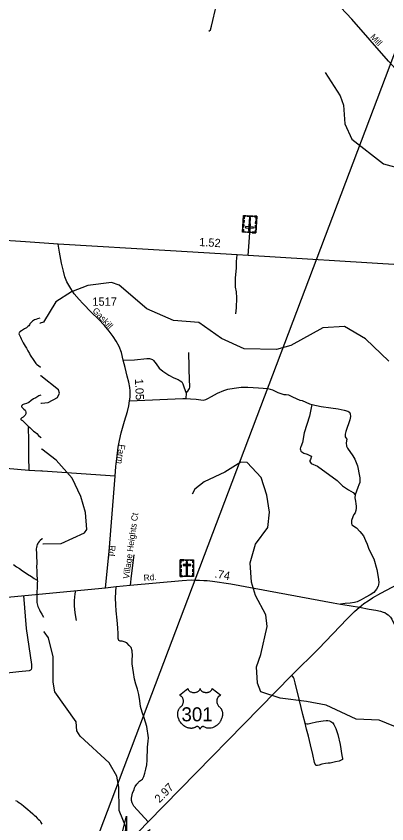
# Model space of a CAD drawing. Extents: x 2220236 to 2384410, y 720751 to 894131.
# Drawn here: x 2368989 to 2374613, y 851685 to 863933 of the extents above; entities that cross this region are included whole.
import ezdxf

# ---------------------------------------------------------------- set-up
doc = ezdxf.new("R2010")
doc.units = 0
doc.layers.add('Default', color=7, linetype='Continuous')

msp = doc.modelspace()

# ---------------------------------------------------------------- linework, layer by layer
at = {"layer": 'Default'}
for p, q in [((2369473, 849503), (2376055, 866870)), ((2372511, 860306), (2372546, 860783)), ((2369356, 859276), (2369350, 859274)), ((2369366, 858480), (2369359, 858486)), ((2371567, 858214), (2371564, 858137)), ((2369365, 858065), (2369372, 858066)), ((2369182, 857045), (2368840, 857073)), ((2369415, 854595), (2369408, 854604))]:
    msp.add_line(p, q, dxfattribs=at)
for points in [[(2375165, 862676), (2374640, 863252), (2374081, 863889), (2373402, 864612), (2372912, 865149), (2372509, 865600), (2371964, 866197), (2371718, 866467), (2371587, 866612), (2371539, 866668), (2371520, 866697), (2371501, 866759)], [(2371913, 863704), (2371940, 863728), (2371952, 863782), (2371971, 863869), (2372010, 864018), (2372027, 864101), (2372046, 864233), (2372055, 864296), (2372067, 864347), (2372082, 864371), (2372104, 864401), (2372164, 864465), (2372239, 864533), (2372912, 865149)], [(2373675, 863080), (2373905, 862725), (2373956, 862583), (2373977, 862301), (2374080, 862069), (2374560, 861692), (2374861, 861612), (2375235, 861657), (2375769, 861616), (2376035, 861627), (2376359, 861690), (2376508, 861791), (2376771, 862077), (2376920, 862146), (2377269, 862226), (2377483, 862422), (2377577, 862823), (2377663, 863240), (2377704, 863914), (2377798, 864424)], [(2369627, 860478), (2369131, 860512), (2368665, 860539)], [(2370346, 855265), (2370400, 855813), (2370494, 856959), (2370504, 857103), (2370520, 857264), (2370535, 857399), (2370556, 857499), (2370584, 857617), (2370635, 857794), (2370677, 857938), (2370697, 858023), (2370708, 858099), (2370718, 858158), (2370720, 858250), (2370713, 858302), (2370697, 858381), (2370674, 858476), (2370642, 858605), (2370612, 858715), (2370586, 858835), (2370550, 858925), (2370507, 859007), (2370461, 859076), (2370400, 859158), (2370329, 859243), (2370235, 859341), (2370135, 859438), (2369999, 859574), (2369943, 859637), (2369871, 859724), (2369820, 859804), (2369759, 859906), (2369728, 859978), (2369706, 860066), (2369678, 860186), (2369648, 860355), (2369627, 860478)], [(2379421, 859313), (2379098, 859394), (2378949, 859437), (2378678, 859510), (2378384, 859577), (2378261, 859612), (2377817, 859727), (2377535, 859798), (2377273, 859869), (2376927, 859956), (2376825, 859984), (2376730, 860009), (2376615, 860037), (2376552, 860051), (2376441, 860062), (2376243, 860078), (2375622, 860111), (2374798, 860163), (2372511, 860306), (2372344, 860312), (2371333, 860373), (2369627, 860478)], [(2372321, 859418), (2372333, 859511), (2372339, 859664), (2372330, 859752), (2372317, 859822), (2372319, 859866), (2372319, 859905), (2372319, 859958), (2372330, 860118), (2372333, 860211), (2372344, 860312)], [(2374641, 858701), (2374287, 859038), (2373968, 859225), (2373643, 859205), (2373155, 858939), (2372939, 858878), (2372448, 858887), (2372104, 859044), (2371759, 859289), (2371376, 859316), (2370973, 859493), (2370552, 859853), (2370435, 859894), (2370077, 859847), (2369829, 859755), (2369589, 859601), (2369402, 859291), (2369356, 859276)], [(2369348, 859355), (2369315, 859345), (2369287, 859334), (2369267, 859326), (2369251, 859316), (2369237, 859308), (2369226, 859298), (2369218, 859289), (2369208, 859277), (2369197, 859265), (2369190, 859251), (2369182, 859237), (2369169, 859225), (2369145, 859208), (2369117, 859190), (2369073, 859162), (2369047, 859144), (2369039, 859137), (2369035, 859133), (2369034, 859129), (2369032, 859118), (2369040, 859097), (2369054, 859065), (2369067, 859038), (2369081, 859008), (2369095, 858980), (2369110, 858956), (2369126, 858930), (2369148, 858897), (2369169, 858860), (2369191, 858817), (2369204, 858793), (2369224, 858764), (2369240, 858740), (2369258, 858714), (2369268, 858698), (2369279, 858680), (2369289, 858666), (2369305, 858650), (2369327, 858637), (2369357, 858611)], [(2371567, 858214), (2371593, 858247), (2371608, 858270), (2371618, 858289), (2371622, 858306), (2371622, 858327), (2371622, 858349), (2371617, 858393), (2371610, 858833)], [(2370612, 858715), (2370783, 858724), (2370972, 858744), (2371010, 858744), (2371056, 858729), (2371074, 858711), (2371115, 858660), (2371161, 858596), (2371215, 858552), (2371261, 858517), (2371304, 858488), (2371381, 858447), (2371445, 858422), (2371463, 858412), (2371476, 858403), (2371501, 858388), (2371518, 858357), (2371533, 858313), (2371554, 858255), (2371567, 858214)], [(2369649, 858218), (2369632, 858266), (2369366, 858480)], [(2369372, 858066), (2369476, 858073), (2369617, 858151), (2369649, 858218)], [(2371564, 858137), (2371632, 858131), (2371719, 858124), (2371791, 858113), (2371825, 858112), (2371845, 858115), (2371867, 858120), (2371896, 858136), (2371954, 858168), (2372043, 858214), (2372142, 858259), (2372200, 858279), (2372299, 858291), (2372403, 858306), (2372504, 858309), (2372664, 858295), (2372809, 858289), (2372876, 858266), (2372959, 858224), (2373048, 858198), (2373086, 858198), (2373122, 858190), (2373180, 858161), (2373294, 858112), (2373327, 858103), (2373438, 858052), (2373474, 858046)], [(2369363, 858188), (2369335, 858175), (2369289, 858147), (2369255, 858128), (2369218, 858105), (2369180, 858076), (2369144, 858060), (2369113, 858048), (2369094, 858042), (2369087, 858037), (2369077, 858028), (2369075, 858024), (2369073, 858018), (2369071, 858014), (2369077, 858003), (2369085, 857994), (2369107, 857976), (2369126, 857960), (2369132, 857946), (2369136, 857930), (2369138, 857915), (2369136, 857904), (2369132, 857892), (2369126, 857880), (2369118, 857872), (2369097, 857854), (2369075, 857840), (2369067, 857834), (2369063, 857827), (2369061, 857821), (2369063, 857816), (2369067, 857812), (2369086, 857802), (2369102, 857784), (2369126, 857760), (2369152, 857737), (2369172, 857718), (2369197, 857695), (2369221, 857669), (2369253, 857640), (2369278, 857626), (2369302, 857604), (2369330, 857575), (2369358, 857549), (2369371, 857537)], [(2370708, 858099), (2371516, 858133), (2371564, 858137)], [(2373474, 858046), (2373439, 857868), (2373358, 857616), (2373332, 857466), (2373309, 857402), (2373301, 857392), (2373300, 857372), (2373302, 857356), (2373310, 857336), (2373354, 857307), (2373406, 857291), (2373457, 857268), (2373469, 857260), (2373453, 857208), (2373446, 857196), (2373446, 857182), (2373466, 857152), (2373563, 857111), (2373858, 856891), (2373941, 856810), (2374033, 856750), (2374104, 856709), (2374133, 856677)], [(2373474, 858046), (2373617, 858014), (2373765, 857992), (2373875, 857979), (2373965, 857960), (2374022, 857941), (2374038, 857934), (2374048, 857926), (2374058, 857904), (2374059, 857864), (2374051, 857810), (2373990, 857633), (2373980, 857593), (2373983, 857553), (2373991, 857539), (2374007, 857519), (2373996, 857461), (2374003, 857411), (2374017, 857383), (2374097, 857268), (2374129, 857217), (2374167, 857115), (2374197, 856960), (2374203, 856932), (2374203, 856906), (2374202, 856884), (2374204, 856862), (2374190, 856826), (2374171, 856785), (2374133, 856677)], [(2369171, 857697), (2369177, 857503), (2369178, 857249), (2369182, 857045)], [(2369381, 857366), (2369374, 857371)], [(2369970, 856649), (2369841, 856929), (2369596, 857201), (2369381, 857366)], [(2374857, 853113), (2374497, 853259), (2374147, 853271), (2373694, 853483), (2373394, 853543), (2372993, 853589), (2372700, 853685), (2372649, 853817), (2372637, 854066), (2372701, 854253), (2372795, 854677), (2372776, 854853), (2372622, 855149), (2372561, 855350), (2372541, 855641), (2372620, 855924), (2372809, 856177), (2372831, 856411), (2372794, 856669), (2372707, 856935), (2372496, 857166), (2372396, 857172), (2372156, 857017), (2371841, 856873), (2371701, 856762), (2371661, 856685)], [(2370494, 856959), (2369390, 857035), (2369377, 857036), (2369364, 857034), (2369182, 857045)], [(2369398, 855933), (2369671, 855934), (2370027, 856100), (2370060, 856150), (2370040, 856405), (2369970, 856649)], [(2374133, 856677), (2374127, 856627), (2374138, 856579), (2374140, 856537), (2374147, 856501), (2374147, 856473), (2374144, 856437), (2374130, 856403), (2374112, 856377), (2374099, 856343), (2374079, 856287), (2374076, 856241), (2374084, 856218), (2374153, 856173), (2374205, 856121), (2374259, 856054), (2374291, 855983), (2374313, 855924), (2374342, 855853), (2374413, 855706), (2374462, 855541), (2374481, 855425), (2374489, 855352), (2374488, 855311), (2374479, 855287), (2374458, 855246), (2374415, 855195), (2374360, 855158), (2374292, 855122), (2374221, 855082), (2374162, 855053), (2374122, 855041), (2374056, 855033), (2373979, 855025), (2373910, 855016)], [(2374200, 854971), (2374229, 854996), (2374266, 855025), (2374327, 855067), (2374395, 855112), (2374522, 855185), (2375101, 855490), (2375479, 855690), (2375933, 855929), (2376182, 856061), (2376477, 856216), (2376833, 856402), (2376942, 856459), (2377073, 856529), (2377260, 856629)], [(2369390, 856011), (2369385, 856007), (2369355, 855983), (2369338, 855967), (2369324, 855948), (2369316, 855935), (2369308, 855919), (2369302, 855902), (2369297, 855878), (2369293, 855857), (2369293, 855839), (2369296, 855796), (2369298, 855762), (2369298, 855718), (2369301, 855676), (2369305, 855631), (2369300, 855588), (2369300, 855575), (2369305, 855532), (2369305, 855518), (2369301, 855472), (2369302, 855445), (2369306, 855410), (2369310, 855380)], [(2369392, 855931), (2369398, 855933)], [(2370777, 855763), (2370761, 855645), (2370736, 855448), (2370718, 855304)], [(2368950, 855618), (2368994, 855584), (2369038, 855555), (2369087, 855524), (2369125, 855499), (2369163, 855472), (2369220, 855434), (2369264, 855406), (2369298, 855384), (2369310, 855380)], [(2369310, 855380), (2369311, 855371), (2369310, 855334), (2369310, 855292), (2369308, 855257), (2369305, 855208), (2369301, 855168), (2369302, 855128), (2369304, 855096), (2369302, 855060), (2369302, 855042), (2369306, 855023), (2369311, 855001), (2369317, 854980), (2369327, 854959), (2369342, 854933), (2369356, 854906), (2369381, 854863), (2369405, 854821)], [(2370346, 855265), (2370508, 855284), (2370718, 855304), (2371506, 855377), (2371646, 855386), (2371713, 855382), (2371769, 855379), (2371838, 855376), (2371887, 855374), (2371966, 855366), (2372245, 855325), (2373801, 855036), (2373910, 855016), (2373946, 855009), (2374200, 854971)], [(2365466, 854372), (2365575, 854469), (2365675, 854569), (2365761, 854645), (2365874, 854736), (2365958, 854791), (2366117, 854852), (2366179, 854864), (2366886, 854934), (2370346, 855265)], [(2370994, 851718), (2370776, 851952), (2370749, 852005), (2370741, 852039), (2370738, 852073), (2370755, 852151), (2370779, 852204), (2370784, 852232), (2370794, 852252), (2370822, 852286), (2370863, 852333), (2370905, 852365), (2370926, 852404), (2370943, 852456), (2370959, 852516), (2370972, 852580), (2370977, 852650), (2370980, 852848), (2370993, 852938), (2370998, 852990), (2370974, 853162), (2370930, 853293), (2370903, 853381), (2370874, 853463), (2370865, 853552), (2370849, 853648), (2370830, 853728), (2370806, 853804), (2370787, 853881), (2370769, 853979), (2370749, 854113), (2370748, 854177), (2370754, 854231), (2370749, 854307), (2370732, 854357), (2370704, 854392), (2370667, 854430), (2370629, 854445), (2370599, 854453), (2370567, 854456), (2370547, 854468), (2370540, 854479), (2370539, 854496), (2370539, 854568), (2370534, 854657), (2370521, 854775), (2370508, 854913), (2370503, 855005), (2370498, 855113), (2370508, 855284)], [(2369100, 855148), (2369143, 854649), (2369222, 854102), (2369224, 854044), (2369217, 854028), (2369207, 854016), (2369185, 854008), (2369029, 853988), (2368758, 853959), (2368450, 853919), (2368103, 853877)], [(2369907, 854767), (2369888, 854855), (2369879, 854929), (2369876, 854995), (2369877, 855073), (2369884, 855173), (2369893, 855222)], [(2369853, 849624), (2369862, 849883), (2369868, 850044), (2369892, 850229), (2369912, 850341), (2369943, 850441), (2370011, 850595), (2370060, 850693), (2370086, 850747), (2370129, 850807), (2370212, 850914), (2370298, 850999), (2370994, 851718), (2373171, 853938), (2373177, 853943), (2373574, 854341), (2374009, 854794), (2374121, 854905), (2374200, 854971)], [(2374200, 854971), (2374343, 854942), (2374448, 854924), (2374517, 854909), (2374557, 854897), (2374582, 854888), (2374609, 854871), (2374631, 854857), (2374642, 854844), (2374667, 854819), (2374691, 854788), (2374731, 854701), (2374759, 854651)], [(2370598, 851420), (2370650, 851550), (2370653, 851641), (2370550, 851890), (2370545, 852241), (2370518, 852407), (2370399, 852612), (2369960, 853015), (2369909, 853098), (2369899, 853232), (2369576, 853685), (2369549, 853835), (2369552, 854219), (2369482, 854508), (2369415, 854595)], [(2373374, 853213), (2373340, 853345), (2373289, 853555), (2373224, 853825), (2373206, 853883), (2373195, 853905), (2373186, 853918), (2373171, 853938)], [(2373374, 853213), (2373381, 853206), (2373399, 853204), (2373421, 853202), (2373459, 853211), (2373544, 853233), (2373649, 853249), (2373691, 853255), (2373720, 853253), (2373743, 853249), (2373763, 853238), (2373778, 853229), (2373791, 853218), (2373807, 853193), (2373839, 853133), (2373868, 853039), (2373903, 852888), (2373932, 852722), (2373941, 852675), (2373939, 852662), (2373932, 852655), (2373912, 852647), (2373890, 852637), (2373836, 852624), (2373753, 852604), (2373724, 852604), (2373680, 852598), (2373629, 852588), (2373586, 852575), (2373559, 852571), (2373535, 852568), (2373517, 852615), (2373492, 852738), (2373457, 852885), (2373423, 853017), (2373396, 853119), (2373374, 853213)], [(2368979, 852040), (2369003, 852028), (2369017, 852021), (2369039, 852005), (2369069, 851983), (2369104, 851954), (2369136, 851926), (2369166, 851905), (2369203, 851873), (2369243, 851836), (2369265, 851818), (2369283, 851800), (2369310, 851774), (2369326, 851758), (2369346, 851741), (2369356, 851729), (2369358, 851723), (2369365, 851705), (2369379, 851679)]]:
    msp.add_lwpolyline(points, dxfattribs=at)
for points in [[(2372623, 860645), (2372424, 860658), (2372440, 860912), (2372639, 860899)], [(2372473, 860910), (2372473, 860898), (2372451, 860900), (2372448, 860859), (2372437, 860860), (2372440, 860912)], [(2372581, 860891), (2372496, 860897), (2372497, 860908), (2372582, 860903)], [(2372606, 860901), (2372605, 860890), (2372627, 860889), (2372625, 860848), (2372636, 860847), (2372639, 860899)], [(2372443, 860773), (2372440, 860730), (2372429, 860731), (2372432, 860774)], [(2372447, 860839), (2372444, 860796), (2372433, 860796), (2372436, 860840)], [(2372516, 860681), (2372535, 860680), (2372547, 860882), (2372529, 860884)], [(2372635, 860830), (2372632, 860786), (2372621, 860787), (2372623, 860830)], [(2372427, 860701), (2372438, 860700), (2372436, 860668), (2372477, 860665), (2372476, 860654), (2372424, 860658)], [(2372587, 860716), (2372588, 860734), (2372470, 860742), (2372469, 860723)], [(2372549, 860650), (2372498, 860653), (2372498, 860664), (2372550, 860661)], [(2372626, 860688), (2372615, 860689), (2372613, 860657), (2372572, 860660), (2372571, 860648), (2372623, 860645)], [(2372630, 860762), (2372628, 860719), (2372616, 860720), (2372619, 860763)], [(2371480, 855688), (2371679, 855688), (2371679, 855434), (2371480, 855434)], [(2371480, 855645), (2371492, 855645), (2371492, 855677), (2371532, 855677), (2371532, 855688), (2371480, 855688)], [(2371554, 855688), (2371606, 855688), (2371606, 855677), (2371554, 855677)], [(2371589, 855659), (2371571, 855659), (2371571, 855456), (2371589, 855456)], [(2371680, 855645), (2371668, 855645), (2371668, 855677), (2371628, 855677), (2371628, 855688), (2371680, 855688)], [(2371480, 855571), (2371480, 855614), (2371492, 855614), (2371492, 855571)], [(2371480, 855504), (2371480, 855547), (2371492, 855547), (2371492, 855504)], [(2371521, 855620), (2371521, 855602), (2371639, 855602), (2371639, 855620)], [(2371668, 855572), (2371668, 855615), (2371679, 855615), (2371679, 855572)], [(2371668, 855506), (2371668, 855549), (2371679, 855549), (2371679, 855506)], [(2371513, 855434), (2371513, 855445), (2371491, 855445), (2371491, 855486), (2371480, 855486), (2371480, 855434)], [(2371538, 855445), (2371623, 855445), (2371623, 855434), (2371538, 855434)], [(2371646, 855434), (2371646, 855445), (2371668, 855445), (2371668, 855486), (2371679, 855486), (2371679, 855434)], [(2371596, 853739), (2371596, 853734), (2371597, 853728), (2371598, 853724), (2371601, 853718), (2371606, 853711), (2371613, 853703), (2371621, 853697), (2371626, 853694), (2371635, 853689), (2371645, 853685), (2371656, 853682), (2371667, 853679), (2371679, 853678), (2371692, 853678), (2371705, 853679), (2371719, 853682), (2371726, 853683), (2371734, 853686), (2371741, 853689), (2371748, 853693), (2371755, 853697), (2371759, 853700), (2371766, 853707), (2371772, 853714), (2371774, 853718), (2371776, 853721), (2371779, 853729), (2371779, 853732), (2371780, 853739), (2371780, 853733), (2371781, 853730), (2371782, 853726), (2371783, 853722), (2371786, 853717), (2371789, 853712), (2371795, 853705), (2371799, 853702), (2371802, 853699), (2371811, 853693), (2371821, 853688), (2371826, 853686), (2371831, 853684), (2371837, 853682), (2371844, 853681), (2371851, 853680), (2371858, 853679), (2371865, 853678), (2371870, 853678), (2371877, 853678), (2371884, 853678), (2371890, 853679), (2371898, 853680), (2371904, 853682), (2371911, 853684), (2371918, 853686), (2371924, 853689), (2371932, 853693), (2371939, 853697), (2371944, 853701), (2371949, 853706), (2371955, 853712), (2371958, 853717), (2371960, 853721), (2371962, 853726), (2371963, 853731), (2371964, 853736), (2371964, 853740), (2372092, 853637), (2372089, 853636), (2372082, 853633), (2372077, 853629), (2372068, 853623), (2372064, 853620), (2372060, 853616), (2372057, 853612), (2372054, 853609), (2372050, 853604), (2372047, 853598), (2372044, 853593), (2372041, 853588), (2372037, 853577), (2372035, 853571), (2372034, 853565), (2372033, 853554), (2372032, 853548), (2372032, 853543), (2372033, 853537), (2372033, 853532), (2372034, 853526), (2372035, 853521), (2372037, 853515), (2372039, 853508), (2372042, 853501), (2372048, 853490), (2372055, 853478), (2372060, 853472), (2372066, 853466), (2372074, 853460), (2372078, 853456), (2372083, 853451), (2372091, 853442), (2372094, 853437), (2372098, 853432), (2372101, 853427), (2372104, 853422), (2372106, 853417), (2372111, 853406), (2372114, 853395), (2372115, 853390), (2372118, 853377), (2372119, 853371), (2372120, 853358), (2372120, 853344), (2372119, 853329), (2372116, 853313), (2372114, 853303), (2372110, 853292), (2372107, 853282), (2372101, 853267), (2372096, 853256), (2372089, 853244), (2372085, 853236), (2372079, 853228), (2372072, 853219), (2372065, 853209), (2372055, 853199), (2372047, 853191), (2372037, 853182), (2372031, 853177), (2372023, 853171), (2372011, 853163), (2371999, 853156), (2371989, 853151), (2371980, 853147), (2371969, 853143), (2371950, 853137), (2371943, 853136), (2371935, 853135), (2371927, 853134), (2371920, 853134), (2371910, 853134), (2371900, 853134), (2371890, 853136), (2371881, 853138), (2371870, 853141), (2371861, 853144), (2371852, 853149), (2371836, 853159), (2371831, 853162), (2371829, 853162), (2371822, 853163), (2371817, 853161), (2371811, 853159), (2371807, 853157), (2371802, 853154), (2371799, 853151), (2371794, 853147), (2371791, 853143), (2371789, 853141), (2371784, 853134), (2371783, 853130), (2371781, 853126), (2371780, 853120), (2371778, 853128), (2371775, 853133), (2371773, 853137), (2371770, 853141), (2371765, 853147), (2371761, 853151), (2371756, 853154), (2371751, 853158), (2371747, 853160), (2371743, 853161), (2371739, 853162), (2371735, 853163), (2371732, 853163), (2371727, 853162), (2371722, 853157), (2371716, 853154), (2371710, 853150), (2371703, 853146), (2371698, 853144), (2371692, 853141), (2371684, 853139), (2371676, 853137), (2371668, 853135), (2371661, 853134), (2371653, 853133), (2371647, 853133), (2371639, 853133), (2371633, 853134), (2371625, 853134), (2371615, 853136), (2371607, 853138), (2371598, 853140), (2371590, 853143), (2371580, 853146), (2371569, 853151), (2371561, 853155), (2371548, 853163), (2371533, 853173), (2371521, 853182), (2371513, 853190), (2371501, 853202), (2371494, 853211), (2371482, 853225), (2371475, 853236), (2371470, 853243), (2371464, 853256), (2371460, 853264), (2371455, 853275), (2371451, 853286), (2371448, 853295), (2371446, 853302), (2371444, 853313), (2371442, 853321), (2371441, 853331), (2371440, 853343), (2371440, 853353), (2371440, 853362), (2371441, 853372), (2371443, 853383), (2371445, 853392), (2371447, 853398), (2371450, 853406), (2371453, 853415), (2371457, 853424), (2371461, 853431), (2371467, 853438), (2371472, 853445), (2371478, 853452), (2371485, 853459), (2371491, 853464), (2371499, 853471), (2371503, 853475), (2371507, 853482), (2371511, 853487), (2371514, 853492), (2371518, 853500), (2371520, 853505), (2371523, 853514), (2371525, 853520), (2371526, 853528), (2371527, 853535), (2371528, 853545), (2371527, 853552), (2371526, 853561), (2371525, 853570), (2371523, 853577), (2371519, 853586), (2371516, 853592), (2371512, 853600), (2371506, 853608), (2371500, 853614), (2371495, 853620), (2371489, 853624), (2371484, 853628), (2371478, 853632), (2371471, 853635), (2371467, 853637)], [(2371025, 851599), (2370466, 851027), (2370664, 851802), (2370662, 851375)]]:
    msp.add_lwpolyline(points, close=True, dxfattribs=at)

# ---------------------------------------------------------------- texts
for s, height, rotation, p in [('Mill', 95, 312.2087, (2374354, 863613)), ('1.52', 125, 356.5595, (2371763, 860448)), ('Gaskill', 95, 312.8346, (2370140, 859461)), ('1.05', 125, 272.5712, (2370791, 858432)), ('Farm', 95, 261.9814, (2370553, 857444)), ('Village Heights Ct', 95, 82.0465, (2370703, 855395)), ('Rd.', 95, 264.498, (2370404, 855911)), ('.74', 125, 350.0082, (2371994, 855421)), ('Rd.', 95, 4.979, (2370927, 855367)), ('2.97', 125, 45.7047, (2371164, 851995))]:
    msp.add_text(s, height=height, rotation=rotation, dxfattribs=at).set_placement(p)
for s, height, p in [('1517', 125, (2370146, 859542)), ('301', 212.5, (2371497, 853240))]:
    msp.add_text(s, height=height, dxfattribs=at).set_placement(p)

doc.saveas('drawing.dxf')
